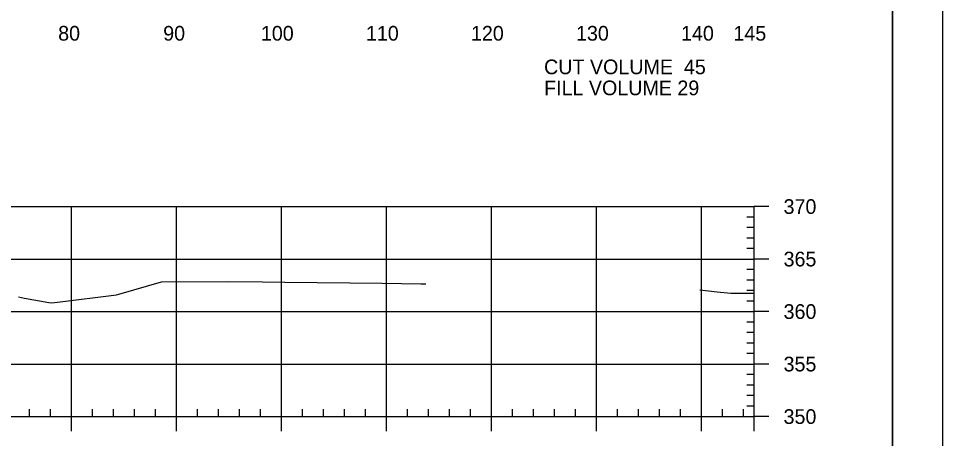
# Model space of a CAD drawing. Extents: x 1359801 to 1362404, y 372415 to 374228.
# Drawn here: x 1360662.5 to 1360750.5, y 373482.5 to 373522.5 of the extents above; entities that cross this region are included whole.
import ezdxf

# ---------------------------------------------------------------- set-up
doc = ezdxf.new("R2010")
doc.units = 0
for name, color, linetype in [('S_DRG_PT_SYM', 7, 'Continuous'), ('S_MAILBOX', 7, 'Continuous'), ('S_PRIMARY_CTL', 7, 'Continuous'), ('S_SHOULDER', 7, 'Continuous'), ('S_UTL_PT_SYM', 7, 'Continuous'), ('S_WATER_UTILITIES', 7, 'Continuous')]:
    doc.layers.add(name, color=color, linetype=linetype)

msp = doc.modelspace()

# ---------------------------------------------------------------- linework, layer by layer
at = {"layer": 'S_DRG_PT_SYM'}
for points in [[(1360662.488, 373495.994), (1360663.072, 373495.885), (1360665.384, 373495.471), (1360665.643, 373495.427), (1360666.19, 373495.499), (1360671.831, 373496.179), (1360672.037, 373496.243), (1360676.121, 373497.425), (1360682.489, 373497.452), (1360685.729, 373497.424), (1360687.853, 373497.405), (1360697.129, 373497.287), (1360700.808, 373497.239), (1360701.272, 373497.233)], [(1360727.373, 373496.668), (1360729.019, 373496.481), (1360730.312, 373496.34), (1360732.173, 373496.343), (1360732.53, 373496.348)]]:
    msp.add_lwpolyline(points, dxfattribs=at)
at = {"layer": 'S_MAILBOX'}
for p, q in [((1360442.53, 373504.598), (1360732.53, 373504.598)), ((1360442.53, 373504.598), (1360732.53, 373504.598)), ((1360667.53, 373484.598), (1360667.53, 373504.598)), ((1360667.53, 373484.598), (1360667.53, 373504.598)), ((1360677.53, 373484.598), (1360677.53, 373504.598)), ((1360677.53, 373484.598), (1360677.53, 373504.598)), ((1360687.53, 373484.598), (1360687.53, 373504.598)), ((1360687.53, 373484.598), (1360687.53, 373504.598)), ((1360697.53, 373484.598), (1360697.53, 373504.598)), ((1360697.53, 373484.598), (1360697.53, 373504.598)), ((1360707.53, 373484.598), (1360707.53, 373504.598)), ((1360707.53, 373484.598), (1360707.53, 373504.598)), ((1360717.53, 373484.598), (1360717.53, 373504.598)), ((1360717.53, 373484.598), (1360717.53, 373504.598)), ((1360727.53, 373484.598), (1360727.53, 373504.598)), ((1360727.53, 373484.598), (1360727.53, 373504.598)), ((1360732.53, 373484.598), (1360732.53, 373504.598)), ((1360732.53, 373484.598), (1360732.53, 373504.598)), ((1360442.53, 373499.598), (1360732.53, 373499.598)), ((1360442.53, 373499.598), (1360732.53, 373499.598)), ((1360442.53, 373494.598), (1360732.53, 373494.598)), ((1360442.53, 373494.598), (1360732.53, 373494.598)), ((1360442.53, 373489.598), (1360732.53, 373489.598)), ((1360442.53, 373489.598), (1360732.53, 373489.598)), ((1360442.53, 373484.598), (1360732.53, 373484.598)), ((1360442.53, 373484.598), (1360732.53, 373484.598))]:
    msp.add_line(p, q, dxfattribs=at)
at = {"layer": 'S_SHOULDER'}
for points in [[(1360417.123, 373587.952), (1360750.463, 373587.952), (1360750.463, 373374.615), (1360417.123, 373374.615)], [(1360663.45, 373584.058), (1360663.45, 373574.178), (1360699.182, 373574.178), (1360699.182, 373571.258), (1360722.382, 373571.258), (1360722.382, 373546.925), (1360745.71, 373546.925), (1360745.71, 373378.598), (1360429.53, 373378.598), (1360429.53, 373584.058)]]:
    msp.add_lwpolyline(points, close=True, dxfattribs=at)
at = {"layer": 'S_UTL_PT_SYM'}
msp.add_line((1360745.71, 373378.598), (1360745.71, 373584.058), dxfattribs=at)
at = {"layer": 'S_WATER_UTILITIES'}
for p, q in [((1360732.53, 373484.598), (1360732.53, 373504.598)), ((1360733.93, 373504.598), (1360732.53, 373504.598)), ((1360732.53, 373503.598), (1360731.83, 373503.598)), ((1360732.53, 373502.598), (1360731.83, 373502.598)), ((1360732.53, 373501.598), (1360731.83, 373501.598)), ((1360732.53, 373500.598), (1360731.83, 373500.598)), ((1360733.93, 373499.598), (1360732.53, 373499.598)), ((1360732.53, 373498.598), (1360731.83, 373498.598)), ((1360732.53, 373497.598), (1360731.83, 373497.598)), ((1360732.53, 373496.598), (1360731.83, 373496.598)), ((1360732.53, 373495.598), (1360731.83, 373495.598)), ((1360733.93, 373494.598), (1360732.53, 373494.598)), ((1360732.53, 373493.598), (1360731.83, 373493.598)), ((1360732.53, 373492.598), (1360731.83, 373492.598)), ((1360732.53, 373491.598), (1360731.83, 373491.598)), ((1360732.53, 373490.598), (1360731.83, 373490.598)), ((1360733.93, 373489.598), (1360732.53, 373489.598)), ((1360732.53, 373488.598), (1360731.83, 373488.598)), ((1360732.53, 373487.598), (1360731.83, 373487.598)), ((1360732.53, 373486.598), (1360731.83, 373486.598)), ((1360732.53, 373485.598), (1360731.83, 373485.598)), ((1360663.53, 373484.598), (1360663.53, 373485.298)), ((1360665.53, 373484.598), (1360665.53, 373485.298)), ((1360669.53, 373484.598), (1360669.53, 373485.298)), ((1360671.53, 373484.598), (1360671.53, 373485.298)), ((1360673.53, 373484.598), (1360673.53, 373485.298)), ((1360675.53, 373484.598), (1360675.53, 373485.298)), ((1360679.53, 373484.598), (1360679.53, 373485.298)), ((1360681.53, 373484.598), (1360681.53, 373485.298)), ((1360683.53, 373484.598), (1360683.53, 373485.298)), ((1360685.53, 373484.598), (1360685.53, 373485.298)), ((1360689.53, 373484.598), (1360689.53, 373485.298)), ((1360691.53, 373484.598), (1360691.53, 373485.298)), ((1360693.53, 373484.598), (1360693.53, 373485.298)), ((1360695.53, 373484.598), (1360695.53, 373485.298)), ((1360699.53, 373484.598), (1360699.53, 373485.298)), ((1360701.53, 373484.598), (1360701.53, 373485.298)), ((1360703.53, 373484.598), (1360703.53, 373485.298)), ((1360705.53, 373484.598), (1360705.53, 373485.298)), ((1360709.53, 373484.598), (1360709.53, 373485.298)), ((1360711.53, 373484.598), (1360711.53, 373485.298)), ((1360713.53, 373484.598), (1360713.53, 373485.298)), ((1360715.53, 373484.598), (1360715.53, 373485.298)), ((1360719.53, 373484.598), (1360719.53, 373485.298)), ((1360721.53, 373484.598), (1360721.53, 373485.298)), ((1360723.53, 373484.598), (1360723.53, 373485.298)), ((1360725.53, 373484.598), (1360725.53, 373485.298)), ((1360729.53, 373484.598), (1360729.53, 373485.298)), ((1360731.53, 373484.598), (1360731.53, 373485.298)), ((1360442.53, 373484.598), (1360732.53, 373484.598)), ((1360667.53, 373483.198), (1360667.53, 373484.598)), ((1360677.53, 373483.198), (1360677.53, 373484.598)), ((1360687.53, 373483.198), (1360687.53, 373484.598)), ((1360697.53, 373483.198), (1360697.53, 373484.598)), ((1360707.53, 373483.198), (1360707.53, 373484.598)), ((1360717.53, 373483.198), (1360717.53, 373484.598)), ((1360727.53, 373483.198), (1360727.53, 373484.598)), ((1360732.53, 373483.198), (1360732.53, 373484.598)), ((1360733.93, 373484.598), (1360732.53, 373484.598))]:
    msp.add_line(p, q, dxfattribs=at)

# ---------------------------------------------------------------- texts
at = {"layer": 'S_PRIMARY_CTL'}
for s, p in [('80', (1360666.269, 373520.398)), ('90', (1360676.269, 373520.398)), ('100', (1360685.569, 373520.398)), ('110', (1360695.569, 373520.398)), ('120', (1360705.569, 373520.398)), ('130', (1360715.569, 373520.398)), ('140', (1360725.569, 373520.398)), ('145', (1360730.556, 373520.398)), ('CUT VOLUME  45', (1360712.53, 373517.198)), ('FILL VOLUME 29', (1360712.53, 373515.198)), ('370', (1360735.33, 373503.898)), ('365', (1360735.33, 373498.898)), ('360', (1360735.33, 373493.898)), ('355', (1360735.33, 373488.898)), ('350', (1360735.33, 373483.898))]:
    msp.add_text(s, height=1.4, dxfattribs=at).set_placement(p)

doc.saveas('drawing.dxf')
